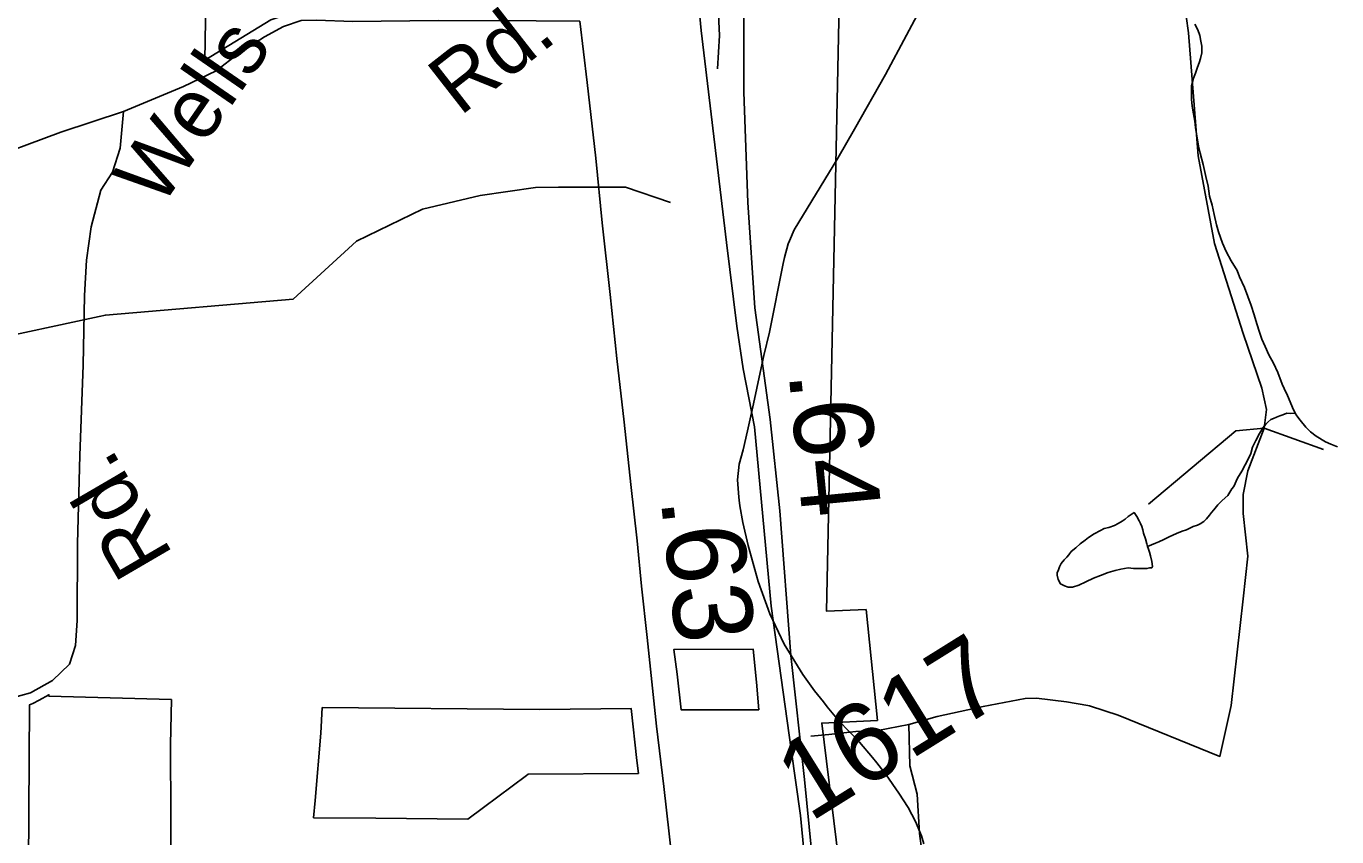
# Model space of a CAD drawing. Extents: x 2001466 to 31450019, y -30647475 to 847247.
# Drawn here: x 2035708 to 2039837, y 750972 to 753524 of the extents above; entities that cross this region are included whole.
import ezdxf

# ---------------------------------------------------------------- set-up
doc = ezdxf.new("R2010")
doc.units = 0
for name, color, linetype in [('Exist Boundary Political City Limit New', 7, 'Continuous'), ('Exist Boundary Political City Limit New Hole', 7, 'Continuous'), ('Exist Hydrographic Misc Water Feature', 7, 'Continuous'), ('Exist Railroad Mainline', 7, 'Continuous'), ('Exist Railroad Siding', 7, 'Continuous'), ('Exist Road Non-System Type 51', 7, 'Continuous'), ('Exist Road Primary NC Service Mileage Hundredths English Label', 7, 'Continuous'), ('Exist Road Primary NC UnDivided 4 Lane Attributed', 7, 'Continuous'), ('Exist Road Secondary Mileage Hundredths English Label', 7, 'Continuous'), ('Exist Road Secondary Type 51 Attributed', 7, 'Continuous'), ('Exist Road Secondary Type 51 Label', 7, 'Continuous'), ('Exist Road Secondary Type 51 Number Label', 7, 'Continuous'), ('Map Preparation Boundary City Limit Buffer Line', 7, 'Continuous')]:
    doc.layers.add(name, color=color, linetype=linetype)

msp = doc.modelspace()

# ---------------------------------------------------------------- linework, layer by layer
at = {"layer": 'Exist Boundary Political City Limit New'}
for points in [[(2038016, 751372.6), (2037771, 751372), (2037757.9, 751484.3), (2037747.5, 751561.7), (2037997.9, 751562.6), (2038008.2, 751458.9), (2038016, 751372.6)], [(2036639.5, 751379.6), (2037325.4, 751373.6), (2037613.5, 751376.1), (2037631.8, 751212.1), (2037636.1, 751172), (2037289, 751169.3), (2037284.2, 751165.8), (2037148.4, 751064.8), (2037099.1, 751028.1), (2036809.5, 751030.6), (2036613.1, 751032.3), (2036617.9, 751086.9), (2036636.1, 751298.5), (2036639.5, 751379.6)]]:
    msp.add_lwpolyline(points, dxfattribs=at)
at = {"layer": 'Exist Boundary Political City Limit New Hole'}
for points in [[(2036966.9, 754780), (2036843.6, 754807.6), (2036796.5, 753582.9), (2036605.5, 753587.1), (2036478.1, 753544.7), (2036270.1, 753417.4), (2036274.4, 753667.7), (2035117.4, 753692.9), (2034987.1, 753691.6), (2033904.6, 753681.3), (2033922.9, 752461.8), (2033751.6, 752453.8), (2033395.2, 752450.7), (2033405.6, 752119), (2033333.1, 752123.6), (2033330.1, 751776.3), (2033184.6, 751793), (2033141, 751801.6), (2033104.4, 751757.6), (2032833.1, 751770.7), (2032830.9, 751442), (2032269.8, 751541), (2032155, 751561), (2032123.1, 748435)], [(2038335, 750348.1), (2038214.1, 751330.6), (2038389.1, 751339), (2038353.6, 751687.6), (2038228.5, 751682.8), (2038275.1, 753893.7)], [(2035714.9, 750880.8), (2035718.2, 751388.3), (2035727.9, 751391.9), (2035748.4, 751402.2), (2035779, 751419.6), (2035779, 751414.9), (2036164.8, 751404.5), (2036162.1, 751262.9), (2036163.9, 750805.5)]]:
    msp.add_lwpolyline(points, dxfattribs=at)
at = {"layer": 'Exist Hydrographic Misc Water Feature'}
msp.add_line((2038096.9, 752795.8), (2038092.2, 752777.3), dxfattribs=at)
for points in [[(2038724, 753983.6), (2038665.1, 753860.6), (2038547, 753621.5), (2038415.2, 753372.6), (2038316.7, 753200.6)], [(2038724, 753983.6), (2038665.1, 753860.6), (2038547, 753621.5), (2038415.2, 753372.6), (2038316.7, 753200.6)], [(2039388.8, 753531), (2039399, 753512.9), (2039405, 753494.9), (2039408.7, 753476.9), (2039411.1, 753461.1), (2039411.1, 753440.9), (2039406.8, 753422.8), (2039403.3, 753408.8), (2039397.2, 753395.1), (2039391.2, 753376.9), (2039385.1, 753360.8), (2039379.3, 753337), (2039379.1, 753315.1), (2039379.1, 753294.8), (2039381.4, 753272.9), (2039385.5, 753248.8), (2039389.2, 753225.1), (2039391.4, 753204.9), (2039395.5, 753179.1), (2039401.3, 753147), (2039405.6, 753124.9), (2039415.4, 753088.9), (2039424, 753051.1), (2039431.8, 753021.1), (2039435.7, 752989.2), (2039443.9, 752961.2), (2039449.9, 752931.2), (2039458.1, 752899.1), (2039463.8, 752877.1), (2039476.1, 752841.1), (2039488.4, 752815.4), (2039504.2, 752785.4), (2039522.2, 752755.5), (2039530.2, 752735.2), (2039546.2, 752701.5), (2039556.5, 752673.2), (2039566.7, 752645.3), (2039576.6, 752615.4), (2039584.8, 752587.4), (2039592.8, 752561.4), (2039600.6, 752539.6), (2039611, 752515.6), (2039622.7, 752489.5), (2039636.7, 752463.5), (2039650.8, 752433.8), (2039664.8, 752397.6), (2039670.9, 752383.6), (2039681, 752361.8), (2039689.2, 752341.5), (2039697.2, 752323.7), (2039705.2, 752305.8)], [(2038316.7, 753200.6), (2038264.5, 753109), (2038126.5, 752882.9), (2038112.3, 752849.2)], [(2038316.7, 753200.6), (2038264.5, 753109), (2038126.5, 752882.9), (2038112.3, 752849.2)], [(2037384.4, 753017.3), (2037312.2, 753017.1), (2037137.9, 752991.1)], [(2037737.3, 752969), (2037595.2, 753017.8), (2037384.4, 753017.3)], [(2035936.9, 752610.6), (2035957.2, 752614.9), (2036548.2, 752665.2), (2036748.1, 752848.1), (2036956.2, 752948.9), (2037137.9, 752991.1)], [(2038112.3, 752849.2), (2038108.2, 752839.5), (2038096.9, 752795.8)], [(2038112.3, 752849.2), (2038108.2, 752839.5), (2038096.9, 752795.8)], [(2038092.2, 752777.3), (2038049.2, 752561.1), (2038031.9, 752487.8)], [(2038092.2, 752777.3), (2038049.2, 752561.1), (2038031.9, 752487.8)], [(2033011.8, 751724.6), (2033091.2, 751771.2), (2033199.3, 751854.3), (2033607.3, 751947.7), (2033657.1, 751979.5), (2033865.3, 752021.1), (2033949.1, 752055.5), (2034190.3, 752021.1), (2034582.1, 752045.8), (2035099.3, 752179.6), (2035415.3, 752455.4), (2035565.2, 752531), (2035936.9, 752610.6)], [(2038031.9, 752487.8), (2038019.4, 752434.2), (2037998.5, 752335.9)], [(2038031.9, 752487.8), (2038019.4, 752434.2), (2037998.5, 752335.9)], [(2037998.5, 752335.9), (2037980.3, 752250.1), (2037966.1, 752191.1), (2037954.2, 752145.1), (2037948.3, 752095.9), (2037952.6, 752041.6)], [(2037998.5, 752335.9), (2037980.3, 752250.1), (2037966.1, 752191.1), (2037954.2, 752145.1), (2037948.3, 752095.9), (2037952.6, 752041.6)], [(2039239.7, 751886.8), (2039265.9, 751897), (2039276, 751900.8), (2039291.8, 751908.9), (2039308, 751917), (2039331.8, 751927.2), (2039349.8, 751935), (2039363.5, 751939), (2039384, 751949.3), (2039397.8, 751953.3), (2039405.8, 751957.4), (2039418.1, 751965.2), (2039425.9, 751973.4), (2039435.9, 751985.2), (2039441.5, 751993.3), (2039449.7, 752001.4), (2039461.6, 752017.4), (2039475.9, 752031.1), (2039493.7, 752047.4), (2039505.6, 752067.5), (2039511.8, 752075.6), (2039523.7, 752101.3), (2039537.6, 752123.6), (2039547.7, 752143.5), (2039557.5, 752161.5), (2039565.5, 752179.3), (2039571.5, 752199.5), (2039581.1, 752219.6), (2039593.4, 752241.7), (2039605.1, 752261.4), (2039613.3, 752271.5), (2039619.2, 752277.4), (2039629.1, 752285.7), (2039637.1, 752289.4), (2039647.1, 752293.5), (2039657.2, 752297.7), (2039667, 752301.4), (2039679.3, 752305.7), (2039691.2, 752305.5), (2039705.2, 752305.8)], [(2039705.2, 752305.8), (2039711.1, 752297.6), (2039721.2, 752283.9), (2039739, 752261.7), (2039753.3, 752247.8), (2039771.4, 752233.7), (2039801.1, 752215.8), (2039817.3, 752208.1), (2039839.3, 752199.9)], [(2037952.6, 752041.6), (2037953.2, 752032.5), (2037956.3, 752014.3)], [(2037952.6, 752041.6), (2037953.2, 752032.5), (2037956.3, 752014.3)], [(2037956.3, 752014.3), (2037965.3, 751961.4), (2037982.1, 751889.4)], [(2037956.3, 752014.3), (2037965.3, 751961.4), (2037982.1, 751889.4)], [(2039239.7, 751886.8), (2039238, 751894.8), (2039233.9, 751910.8), (2039228, 751928.8), (2039225.7, 751938.8), (2039222.1, 751948.8), (2039217.7, 751958.7), (2039213.9, 751967), (2039206.1, 751980.7), (2039202, 751986.6), (2039197.9, 751992.9), (2039179.6, 751980.7), (2039170, 751972.8), (2039159.9, 751966.6), (2039148, 751958.7), (2039135.9, 751952.4), (2039117.9, 751946.6), (2039104.1, 751942.7), (2039092.1, 751936.4), (2039072, 751926.5), (2039053.9, 751914.6), (2039044.1, 751906.4), (2039028.1, 751894.6), (2039014.1, 751882.5), (2038999.8, 751870.5), (2038992.2, 751860.3), (2038986.2, 751852.3), (2038978, 751844.6), (2038968, 751832.3), (2038962.5, 751822.2), (2038958.4, 751810.2), (2038956.1, 751804.5), (2038956.1, 751796.4), (2038958.4, 751782.2), (2038966.1, 751768.5), (2038978.5, 751762.6), (2038990.1, 751758.4), (2039004.1, 751758.3), (2039024.2, 751764.6), (2039046.3, 751774.6), (2039070.1, 751786.8), (2039092.3, 751794.8), (2039116.2, 751804.5), (2039138.2, 751810.5), (2039155.8, 751814.7), (2039168.1, 751817), (2039179.8, 751818.8), (2039196.2, 751816.7), (2039205.9, 751816.9), (2039217.7, 751816.7), (2039230.1, 751816.9), (2039238.3, 751816.9), (2039246.2, 751818.9), (2039253.8, 751819), (2039256.3, 751823.1), (2039254.2, 751838.8), (2039249.9, 751856.8), (2039246, 751868.8), (2039242.1, 751880.8), (2039239.7, 751886.8)], [(2037982.1, 751889.4), (2038013.5, 751776.4), (2038050.4, 751674.2), (2038095.1, 751578.5), (2038154.1, 751483.6)], [(2037982.1, 751889.4), (2038013.5, 751776.4), (2038050.4, 751674.2), (2038095.1, 751578.5), (2038154.1, 751483.6)], [(2038154.1, 751483.6), (2038191.3, 751432), (2038219.3, 751396.8)], [(2038154.1, 751483.6), (2038191.3, 751432), (2038219.3, 751396.8)], [(2038219.3, 751396.8), (2038231, 751381.9), (2038267.9, 751337.7), (2038333.2, 751270.3)], [(2038219.3, 751396.8), (2038231, 751381.9), (2038267.9, 751337.7), (2038333.2, 751270.3)], [(2038333.2, 751270.3), (2038374.2, 751222.5), (2038387.9, 751205)], [(2038333.2, 751270.3), (2038374.2, 751222.5), (2038387.9, 751205)], [(2038387.9, 751205), (2038417.2, 751167), (2038457.2, 751109.6)], [(2038387.9, 751205), (2038417.2, 751167), (2038457.2, 751109.6)], [(2038457.2, 751109.6), (2038486.1, 751064.9), (2038508.9, 751020.9)], [(2038457.2, 751109.6), (2038486.1, 751064.9), (2038508.9, 751020.9)], [(2038508.9, 751020.9), (2038528.2, 750975.4), (2038535.1, 750950)], [(2038508.9, 751020.9), (2038528.2, 750975.4), (2038535.1, 750950)]]:
    msp.add_lwpolyline(points, dxfattribs=at)
at = {"layer": 'Exist Railroad Mainline'}
msp.add_lwpolyline([(2038208.4, 750392.2), (2038147.2, 751039.7), (2038118, 751247.4), (2038080.1, 751518), (2038054.8, 751698.1), (2038002.3, 752263.2), (2037966, 752446), (2037946.7, 752580.4), (2037914.1, 752843.1), (2037833.8, 753510.7), (2037824.3, 753610.5)], dxfattribs=at)
at = {"layer": 'Exist Railroad Siding'}
msp.add_lwpolyline([(2037885.3, 753389.7), (2037891.5, 753495.6), (2037888.8, 753561.6), (2037884, 753616.4)], dxfattribs=at)
at = {"layer": 'Exist Road Non-System Type 51'}
msp.add_line((2039608.1, 752258.4), (2039794.5, 752191.3), dxfattribs=at)
for points in [[(2039175.8, 753757.6), (2039228, 753601), (2039250.4, 753571.1), (2039332.4, 753571.1), (2039362.2, 753556.2), (2039369.6, 753504), (2039399.4, 753116.1), (2039451.6, 752840.2), (2039541.1, 752556.8), (2039600.7, 752385.2), (2039615.6, 752318.1), (2039608.1, 752258.4)], [(2039608.1, 752258.4), (2039556, 752124.2), (2039541.1, 752049.6), (2039541.1, 751989.9), (2039556, 751855.6), (2039541.1, 751721.4), (2039503.8, 751385.8), (2039468.4, 751225.4), (2039147.7, 751355.8), (2039106, 751368.6), (2039057.3, 751384.2)], [(2039608.1, 752258.4), (2039518.7, 752250.9), (2039242.9, 752019.7)], [(2039057.3, 751384.2), (2039052.3, 751385.7), (2038984.6, 751397.1), (2038890.8, 751409), (2038854.8, 751407.8), (2038722.3, 751382.5), (2038577.6, 751351.4), (2038488.2, 751326.1)], [(2038488.2, 751326.1), (2038390.4, 751307.4), (2038321.4, 751303.7), (2038235.7, 751294.4), (2038179.8, 751288.8)], [(2038488.2, 751326.1), (2038491.9, 751195.6), (2038514.3, 751106.1), (2038521.8, 750983), (2038544.1, 750818.9), (2038559, 750740.6), (2038555.3, 750714.5), (2038506.9, 750684.6), (2038376.4, 750651.1), (2038247.6, 750635.8)]]:
    msp.add_lwpolyline(points, dxfattribs=at)
at = {"layer": 'Exist Road Primary NC UnDivided 4 Lane Attributed'}
msp.add_lwpolyline([(2038137.5, 747224.9), (2038087.2, 747687.6), (2038043.4, 748096.4), (2037989.6, 748602.1), (2037966.6, 748808.8), (2037945.5, 749007.8), (2037885.2, 749573.4), (2037832.9, 750040.7), (2037803.4, 750329.6), (2037773.4, 750604.7), (2037741.1, 750907.5), (2037716.6, 751130.4), (2037692.8, 751321), (2037663.6, 751599.9), (2037645.9, 751761.3), (2037632.1, 751904.3), (2037612.9, 752081.8), (2037591.7, 752277.7), (2037568.7, 752478.3), (2037547.2, 752679.7), (2037522.6, 752905.6), (2037501.9, 753108.5), (2037475, 753347.5), (2037452.1, 753539.8)], dxfattribs=at)
at = {"layer": 'Exist Road Secondary Type 51 Attributed'}
for points in [[(2038580.7, 747252.6), (2038528.1, 747699), (2038439.5, 748435.7), (2038380, 749025.1), (2038320.5, 749533.2), (2038252.9, 750127.5), (2038203, 750716.1), (2038159.5, 751152.5), (2038116.1, 751543), (2038082.3, 751998.7), (2038051.7, 752286.2), (2038003.4, 752638.1), (2037980.9, 752969.8), (2037968, 753316.9), (2037968, 753615.6), (2037960.8, 753672.9)], [(2037452.1, 753539.8), (2037314, 753541.1), (2037004.9, 753542.8), (2036736.2, 753539.6), (2036622.4, 753543.6), (2036573.3, 753542), (2036518.6, 753523.5), (2036458.2, 753490.5), (2036376.6, 753438.9), (2036305.8, 753384.2), (2036202.8, 753335.1), (2036013.7, 753256.2)], [(2036013.7, 753256.2), (2036003.7, 753140.2), (2035979.5, 753064.6), (2035942.5, 753008.2), (2035911.9, 752892.3), (2035897.5, 752787.6), (2035891, 752676.5), (2035887.4, 752457.5), (2035876.9, 752172.5), (2035869.3, 751895.5), (2035867.7, 751653.2), (2035862.9, 751574.3), (2035843.6, 751516.3), (2035790.1, 751464), (2035720.9, 751425.3), (2035598.6, 751392.3), (2035461.8, 751373), (2035236.5, 751395.5), (2034914.7, 751429.3), (2034588.5, 751463.2), (2034410.6, 751497), (2034016.4, 751592), (2033814.6, 751638.2)], [(2036013.7, 753256.2), (2035816.6, 753191), (2035555.9, 753094.3), (2035351.6, 753015.4), (2035063.1, 752902.7), (2034884.5, 752831.1)]]:
    msp.add_lwpolyline(points, dxfattribs=at)
at = {"layer": 'Map Preparation Boundary City Limit Buffer Line'}
for points in [[(2036966.9, 754780), (2036843.6, 754807.6), (2036796.5, 753582.9), (2036605.5, 753587.1), (2036478.1, 753544.7), (2036270.1, 753417.4), (2036274.4, 753667.7), (2035117.4, 753692.9), (2034987.1, 753691.6), (2033904.6, 753681.3), (2033922.9, 752461.8), (2033751.6, 752453.8), (2033395.2, 752450.7), (2033405.6, 752119), (2033333.1, 752123.6), (2033330.1, 751776.3), (2033184.6, 751793), (2033141, 751801.6), (2033104.4, 751757.6), (2032833.1, 751770.7), (2032830.9, 751442), (2032269.8, 751541), (2032155, 751561), (2032123.1, 748435)], [(2038335, 750348.1), (2038214.1, 751330.6), (2038389.1, 751339), (2038353.6, 751687.6), (2038228.5, 751682.8), (2038275.1, 753893.7)], [(2038016, 751372.6), (2037771, 751372), (2037757.9, 751484.3), (2037747.5, 751561.7), (2037997.9, 751562.6), (2038008.2, 751458.9), (2038016, 751372.6)], [(2035714.9, 750880.8), (2035718.2, 751388.3), (2035727.9, 751391.9), (2035748.4, 751402.2), (2035779, 751419.6), (2035779, 751414.9), (2036164.8, 751404.5), (2036162.1, 751262.9), (2036163.9, 750805.5)], [(2036639.5, 751379.6), (2037325.4, 751373.6), (2037613.5, 751376.1), (2037631.8, 751212.1), (2037636.1, 751172), (2037289, 751169.3), (2037284.2, 751165.8), (2037148.4, 751064.8), (2037099.1, 751028.1), (2036809.5, 751030.6), (2036613.1, 751032.3), (2036617.9, 751086.9), (2036636.1, 751298.5), (2036639.5, 751379.6)]]:
    msp.add_lwpolyline(points, dxfattribs=at)

# ---------------------------------------------------------------- texts
at = {"layer": 'Exist Road Primary NC Service Mileage Hundredths English Label'}
msp.add_text('.63', height=250, rotation=276.1993, dxfattribs=at).set_placement((2037706.3, 752035.2))
at = {"layer": 'Exist Road Secondary Mileage Hundredths English Label'}
msp.add_text('.64', height=250, rotation=275.4986, dxfattribs=at).set_placement((2038109.1, 752433.8))
at = {"layer": 'Exist Road Secondary Type 51 Label'}
for s, rotation, p in [('Rd.', 37.9945, (2037073.7, 753238.7)), ('Wells', 55.4239, (2036131.4, 752948.9)), ('Rd.', 120.2345, (2036172.5, 751859.5))]:
    msp.add_text(s, height=190, rotation=rotation, dxfattribs=at).set_placement(p)
at = {"layer": 'Exist Road Secondary Type 51 Number Label'}
msp.add_text('1617', height=250, rotation=31.918, dxfattribs=at).set_placement((2038176.6, 751016.2))

doc.saveas('drawing.dxf')
